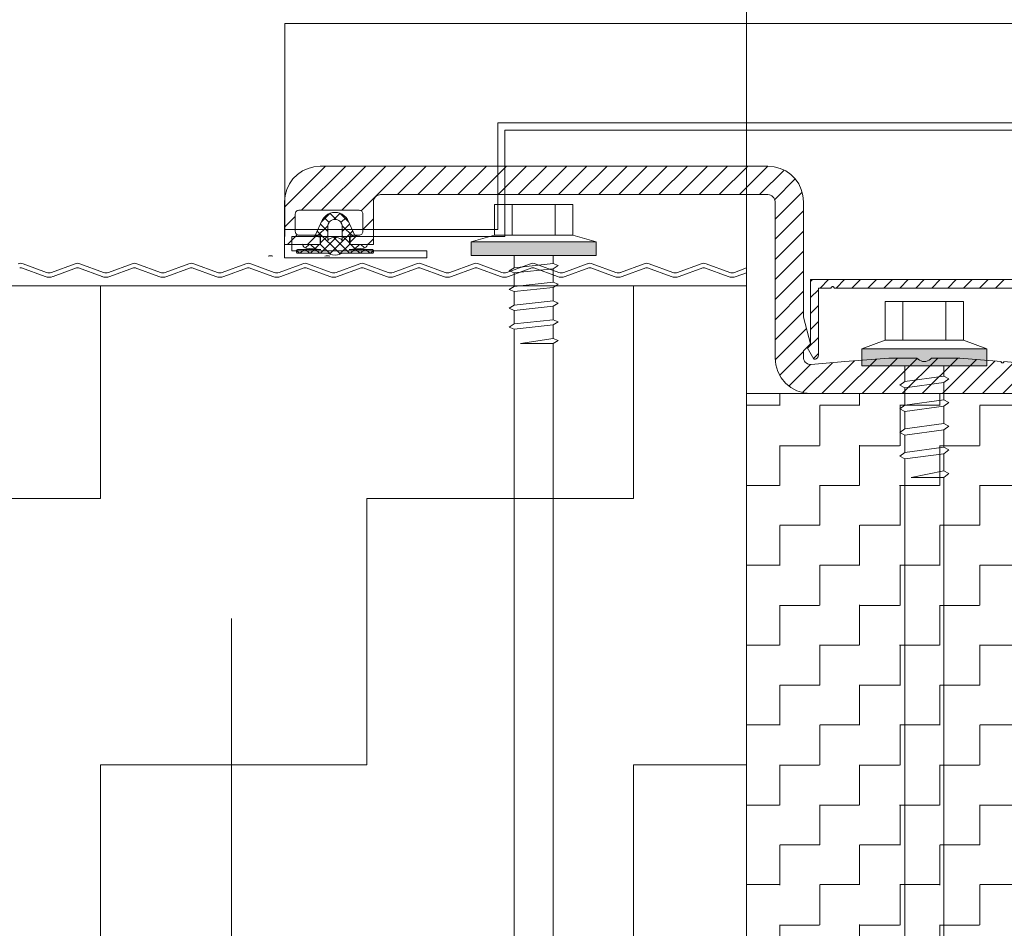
# Model space of a CAD drawing. Header units: metres. Extents: x 1316.5 to 1415.3, y -94.1 to -52.
# Tile 515 of 656: x 1403.876 to 1404.015, y -70.898 to -70.77. Entities that reach past the tile are written whole.
import ezdxf

# ---------------------------------------------------------------- set-up
doc = ezdxf.new("R2010")
doc.units = ezdxf.units.M
doc.header["$PDMODE"] = 65
doc.linetypes.add('AUSGEZOGEN', pattern=[0])
doc.linetypes.add('PUNKT2_S9', pattern=[0.0015, 0, -0.0015])
doc.layers.add('XR$4$_42143', color=7, linetype='Continuous')
doc.layers.add('XR$4$_42154', color=7, linetype='Continuous')
for name, color, linetype, lineweight in [('XR$4$Maßlinie 1_50', 7, 'AUSGEZOGEN', 25), ('XR$4$Muster', 4, 'AUSGEZOGEN', 13), ('XR$4$STANDARD_1', 7, 'AUSGEZOGEN', 25), ('XR$4$Wand Mauerwerk nt', 7, 'AUSGEZOGEN', 25), ('XR$4$Wand Mauerwerk tr_1', 42, 'AUSGEZOGEN', 18)]:
    doc.layers.add(name, color=color, linetype=linetype, lineweight=lineweight)
doc.styles.add('ARIAL', font='arial.ttf')
doc.dimstyles.new('DIMSTYLE_4', dxfattribs={"dimtxt": 0.04, "dimasz": 0.03, "dimexe": 0, "dimexo": 1e-06, "dimgap": 0.02, "dimtad": 2, "dimdec": 1, "dimlfac": 100, "dimrnd": 0.5, "dimzin": 4, "dimdsep": 46, "dimtxsty": 'ARIAL', "dimblk1": 'ALL_ML_KREIS', "dimblk2": 'ALL_ML_KREIS', "dimsah": 1, "dimcen": 0, "dimse1": 1, "dimse2": 1, "dimclrd": 7, "dimclre": 7, "dimclrt": 7, "dimadec": 0, "dimazin": 0, "dimtfac": 1, "dimtdec": 0, "dimtix": 1, "dimtmove": 2, "dimatfit": 3, "dimfxl": 0, "dimtzin": 0, "dimlwd": 0, "dimlwe": 25, "dimarcsym": 0})
doc.dimstyles.new('DIMSTYLE_5', dxfattribs={"dimtxt": 0.04, "dimasz": 0.03, "dimexe": 0, "dimexo": 1e-06, "dimgap": 0.02, "dimtad": 2, "dimdec": 1, "dimlfac": 100, "dimrnd": 0.5, "dimzin": 4, "dimdsep": 46, "dimtxsty": 'ARIAL', "dimblk1": 'ALL_ML_KREIS', "dimblk2": 'ALL_ML_KREIS', "dimsah": 1, "dimcen": 0, "dimse1": 1, "dimse2": 1, "dimclrd": 7, "dimclre": 7, "dimclrt": 7, "dimadec": 0, "dimazin": 0, "dimtfac": 1, "dimtdec": 0, "dimtix": 1, "dimtmove": 2, "dimatfit": 3, "dimfxl": 0, "dimtvp": 1.2, "dimtzin": 0, "dimlwd": 0, "dimlwe": 25, "dimarcsym": 0})

# ---------------------------------------------------------------- blocks, each defined once
blk = doc.blocks.new('COMPLEXOBJECT_83')
at = {"layer": 'XR$4$_42143', "color": 7, "linetype": 'AUSGEZOGEN', "lineweight": 13, "transparency": 33554687}
for p, q in [((1403.94346, -70.79961), (1403.94346, -70.78461)), ((1403.94346, -70.78461), (1404.03996, -70.78461)), ((1403.94446, -70.80061), (1403.94446, -70.78561)), ((1403.94446, -70.78561), (1404.03896, -70.78561)), ((1403.91346, -70.80361), (1403.91346, -70.79961)), ((1403.91346, -70.79961), (1403.94346, -70.79961)), ((1403.91446, -70.8026), (1403.91446, -70.80061)), ((1403.91446, -70.80061), (1403.94446, -70.80061)), ((1403.93346, -70.8026), (1403.91446, -70.8026)), ((1403.93346, -70.8026), (1403.93346, -70.80361)), ((1403.93346, -70.80361), (1403.91346, -70.80361))]:
    blk.add_line(p, q, dxfattribs=at)
blk = doc.blocks.new('COMPLEXOBJECT_85')
at = {"layer": 'XR$4$STANDARD_1', "linetype": 'AUSGEZOGEN', "lineweight": 35, "transparency": 33554687}
h = blk.add_hatch(color=7, dxfattribs=at)
h.set_gradient(color2=(0, 0, 0), one_color=1)
h.paths.add_polyline_path([(1403.9573, -70.80135), (1403.9573, -70.80326), (1403.9397, -70.80135)], flags=0)
h = blk.add_hatch(color=7, dxfattribs=at)
h.set_gradient(color2=(0, 0, 0), one_color=1)
h.paths.add_polyline_path([(1403.9573, -70.80326), (1403.9397, -70.80326), (1403.9397, -70.80135)], flags=0)
at = {"layer": 'XR$4$STANDARD_1', "color": 7, "linetype": 'AUSGEZOGEN', "lineweight": 13, "transparency": 33554687}
for p, q in [((1403.943, -70.80039), (1403.943, -70.79608)), ((1403.943, -70.79608), (1403.9485, -70.79608)), ((1403.94547, -70.79608), (1403.94547, -70.80039)), ((1403.9485, -70.79608), (1403.954, -70.79608)), ((1403.95153, -70.79608), (1403.95153, -70.80039)), ((1403.954, -70.79608), (1403.954, -70.80039)), ((1403.9397, -70.80135), (1403.943, -70.80039)), ((1403.954, -70.80039), (1403.943, -70.80039)), ((1403.9573, -70.80135), (1403.954, -70.80039)), ((1403.9573, -70.80135), (1403.9397, -70.80135)), ((1403.9397, -70.80135), (1403.9397, -70.80326)), ((1403.9573, -70.80326), (1403.9573, -70.80135)), ((1403.9397, -70.80326), (1403.9573, -70.80326)), ((1403.94575, -70.80499), (1403.94575, -70.80326)), ((1403.95125, -70.80326), (1403.95125, -70.8044)), ((1403.94504, -70.80543), (1403.94575, -70.80499)), ((1403.94575, -70.80571), (1403.94504, -70.80543)), ((1403.94575, -70.80499), (1403.95125, -70.8044)), ((1403.95125, -70.80513), (1403.94575, -70.80571)), ((1403.95125, -70.8044), (1403.95197, -70.80469)), ((1403.95197, -70.80469), (1403.95125, -70.80513)), ((1403.95125, -70.80512), (1403.95125, -70.80704)), ((1403.94575, -70.80762), (1403.94575, -70.80571)), ((1403.94504, -70.80806), (1403.94575, -70.80763)), ((1403.94575, -70.80835), (1403.94504, -70.80806)), ((1403.94575, -70.80763), (1403.95125, -70.80704)), ((1403.95125, -70.80776), (1403.94575, -70.80835)), ((1403.95125, -70.80704), (1403.95197, -70.80732)), ((1403.95197, -70.80732), (1403.95125, -70.80776)), ((1403.95125, -70.80776), (1403.95125, -70.80967)), ((1403.94575, -70.81026), (1403.94575, -70.80835)), ((1403.94504, -70.8107), (1403.94575, -70.81027)), ((1403.94575, -70.81099), (1403.94504, -70.8107)), ((1403.94575, -70.81027), (1403.95125, -70.80967)), ((1403.95125, -70.8104), (1403.94575, -70.81099)), ((1403.94575, -70.8129), (1403.94575, -70.81099)), ((1403.95125, -70.80967), (1403.95197, -70.80996)), ((1403.95197, -70.80996), (1403.95125, -70.8104)), ((1403.95125, -70.8104), (1403.95125, -70.81231)), ((1403.94575, -70.8129), (1403.95125, -70.81231)), ((1403.95125, -70.81231), (1403.95197, -70.8126)), ((1403.94504, -70.81334), (1403.94575, -70.8129)), ((1403.94575, -70.81362), (1403.94504, -70.81334)), ((1403.95125, -70.81304), (1403.94575, -70.81362)), ((1403.94575, -70.96562), (1403.94575, -70.81362)), ((1403.95197, -70.8126), (1403.95125, -70.81304)), ((1403.95125, -70.81304), (1403.95125, -70.81495)), ((1403.94667, -70.81567), (1403.95125, -70.81495)), ((1403.95125, -70.81495), (1403.95197, -70.81523)), ((1403.95125, -70.81567), (1403.94667, -70.81567)), ((1403.95197, -70.81523), (1403.95125, -70.81567)), ((1403.95125, -70.81567), (1403.95125, -70.96562))]:
    blk.add_line(p, q, dxfattribs=at)
blk = doc.blocks.new('COMPLEXOBJECT_86')
at = {"layer": 'XR$4$STANDARD_1', "linetype": 'AUSGEZOGEN', "lineweight": 13, "transparency": 33554687}
h = blk.add_hatch(color=7, dxfattribs=at)
h.set_gradient(color2=(0, 0, 0), one_color=1)
h.paths.add_polyline_path([(1404.01226, -70.81639), (1404.01226, -70.81881), (1403.99466, -70.81639)], flags=0)
h = blk.add_hatch(color=7, dxfattribs=at)
h.set_gradient(color2=(0, 0, 0), one_color=1)
h.paths.add_polyline_path([(1404.01226, -70.81881), (1403.99466, -70.81881), (1403.99466, -70.81639)], flags=0)
at = {"layer": 'XR$4$STANDARD_1', "color": 7, "linetype": 'AUSGEZOGEN', "lineweight": 13, "transparency": 33554687}
for p, q in [((1403.99796, -70.81518), (1403.99796, -70.80973)), ((1403.99796, -70.80973), (1404.00346, -70.80973)), ((1404.00044, -70.80973), (1404.00044, -70.81518)), ((1404.00346, -70.80973), (1404.00896, -70.80973)), ((1404.00649, -70.80973), (1404.00649, -70.81518)), ((1404.00896, -70.80973), (1404.00896, -70.81518)), ((1403.99466, -70.81639), (1403.99796, -70.81518)), ((1404.01226, -70.81639), (1403.99466, -70.81639)), ((1403.99466, -70.81639), (1403.99466, -70.81881)), ((1404.00896, -70.81518), (1403.99796, -70.81518)), ((1404.01226, -70.81639), (1404.00896, -70.81518)), ((1404.01226, -70.81639), (1404.01226, -70.81881)), ((1403.99466, -70.81881), (1404.01226, -70.81881)), ((1404.00071, -70.82099), (1404.00071, -70.81881)), ((1404.00621, -70.81881), (1404.00621, -70.82025)), ((1404.00071, -70.82099), (1404.00621, -70.82025)), ((1404.00621, -70.82025), (1404.00692, -70.82061)), ((1404.00692, -70.82061), (1404.00621, -70.82116)), ((1404, -70.82154), (1404.00071, -70.82099)), ((1404.00071, -70.8219), (1404, -70.82154)), ((1404.00621, -70.82116), (1404.00071, -70.8219)), ((1404.00071, -70.82432), (1404.00071, -70.8219)), ((1404.00621, -70.82116), (1404.00621, -70.82358)), ((1404, -70.82487), (1404.00071, -70.82433)), ((1404.00071, -70.82433), (1404.00621, -70.82358)), ((1404.00621, -70.8245), (1404.00071, -70.82524)), ((1404.00621, -70.82358), (1404.00692, -70.82394)), ((1404.00692, -70.82394), (1404.00621, -70.8245)), ((1404.00621, -70.82449), (1404.00621, -70.82691)), ((1404.00071, -70.82524), (1404, -70.82487)), ((1404.00071, -70.82766), (1404.00071, -70.82524)), ((1404.00071, -70.82767), (1404.00621, -70.82691)), ((1404.00621, -70.82691), (1404.00692, -70.82728)), ((1404.00692, -70.82728), (1404.00621, -70.82783)), ((1404, -70.82821), (1404.00071, -70.82767)), ((1404.00071, -70.82857), (1404, -70.82821)), ((1404.00621, -70.82783), (1404.00071, -70.82857)), ((1404.00071, -70.83099), (1404.00071, -70.82857)), ((1404.00621, -70.82783), (1404.00621, -70.83025)), ((1404.00071, -70.831), (1404.00621, -70.83025)), ((1404.00621, -70.83025), (1404.00692, -70.83061)), ((1404, -70.83154), (1404.00071, -70.831)), ((1404.00071, -70.83191), (1404, -70.83154)), ((1404.00621, -70.83117), (1404.00071, -70.83191)), ((1404.00692, -70.83061), (1404.00621, -70.83117)), ((1404.00621, -70.83116), (1404.00621, -70.83358)), ((1404.00071, -70.96908), (1404.00071, -70.83191)), ((1404.00163, -70.8345), (1404.00621, -70.83358)), ((1404.00621, -70.8345), (1404.00163, -70.8345)), ((1404.00621, -70.83358), (1404.00692, -70.83394)), ((1404.00692, -70.83394), (1404.00621, -70.8345)), ((1404.00621, -70.8345), (1404.00621, -70.96908))]:
    blk.add_line(p, q, dxfattribs=at)
blk = doc.blocks.new('COMPLEXOBJECT_87')
at = {"layer": 'XR$4$_42143', "color": 7, "linetype": 'AUSGEZOGEN', "lineweight": 13, "transparency": 33554687}
for p, q in [((1403.91596, -70.79137), (1403.91525, -70.79187)), ((1403.91675, -70.791), (1403.91596, -70.79137)), ((1403.91759, -70.79078), (1403.91675, -70.791)), ((1403.91846, -70.7907), (1403.91759, -70.79078)), ((1403.91846, -70.7907), (1403.98146, -70.7907)), ((1403.98233, -70.79078), (1403.98146, -70.7907)), ((1403.98317, -70.791), (1403.98233, -70.79078)), ((1403.98396, -70.79137), (1403.98317, -70.791)), ((1403.98468, -70.79187), (1403.98396, -70.79137)), ((1403.91463, -70.79248), (1403.91413, -70.7932)), ((1403.91525, -70.79187), (1403.91463, -70.79248)), ((1403.98529, -70.79248), (1403.98468, -70.79187)), ((1403.98579, -70.7932), (1403.98529, -70.79248)), ((1403.91376, -70.79399), (1403.91354, -70.79483)), ((1403.91413, -70.7932), (1403.91376, -70.79399)), ((1403.98616, -70.79399), (1403.98579, -70.7932)), ((1403.98638, -70.79483), (1403.98616, -70.79399)), ((1403.91354, -70.79483), (1403.91346, -70.7957)), ((1403.91346, -70.8017), (1403.91346, -70.7957)), ((1403.92598, -70.79552), (1403.92596, -70.7957)), ((1403.92596, -70.8017), (1403.92596, -70.7957)), ((1403.92602, -70.79536), (1403.92598, -70.79552)), ((1403.92609, -70.7952), (1403.92602, -70.79536)), ((1403.9262, -70.79505), (1403.92609, -70.7952)), ((1403.92632, -70.79493), (1403.9262, -70.79505)), ((1403.92646, -70.79483), (1403.92632, -70.79493)), ((1403.92662, -70.79476), (1403.92646, -70.79483)), ((1403.92679, -70.79471), (1403.92662, -70.79476)), ((1403.92696, -70.7947), (1403.92679, -70.79471)), ((1403.92696, -70.7947), (1403.98146, -70.7947)), ((1403.98166, -70.79472), (1403.98146, -70.7947)), ((1403.98184, -70.79477), (1403.98166, -70.79472)), ((1403.98202, -70.79486), (1403.98184, -70.79477)), ((1403.98217, -70.79499), (1403.98202, -70.79486)), ((1403.98229, -70.79514), (1403.98217, -70.79499)), ((1403.98239, -70.79532), (1403.98229, -70.79514)), ((1403.98244, -70.7955), (1403.98239, -70.79532)), ((1403.98246, -70.7957), (1403.98244, -70.7955)), ((1403.98246, -70.7957), (1403.98246, -70.8177)), ((1403.98646, -70.7957), (1403.98638, -70.79483)), ((1403.98646, -70.7957), (1403.98646, -70.81197)), ((1403.91504, -70.79712), (1403.915, -70.79721)), ((1403.91511, -70.79704), (1403.91504, -70.79712)), ((1403.91518, -70.79698), (1403.91511, -70.79704)), ((1403.91527, -70.79693), (1403.91518, -70.79698)), ((1403.91536, -70.79691), (1403.91527, -70.79693)), ((1403.91546, -70.7969), (1403.91536, -70.79691)), ((1403.91546, -70.7969), (1403.92396, -70.7969)), ((1403.92406, -70.79691), (1403.92396, -70.7969)), ((1403.92415, -70.79693), (1403.92406, -70.79691)), ((1403.92424, -70.79698), (1403.92415, -70.79693)), ((1403.92432, -70.79704), (1403.92424, -70.79698)), ((1403.92438, -70.79712), (1403.92432, -70.79704)), ((1403.92442, -70.79721), (1403.92438, -70.79712)), ((1403.91497, -70.7973), (1403.91496, -70.7974)), ((1403.91496, -70.7999), (1403.91496, -70.7974)), ((1403.915, -70.79721), (1403.91497, -70.7973)), ((1403.91773, -70.80055), (1403.9188, -70.7982)), ((1403.91989, -70.79731), (1403.91864, -70.79855)), ((1403.919, -70.79791), (1403.9188, -70.7982)), ((1403.91925, -70.79767), (1403.919, -70.79791)), ((1403.91971, -70.79863), (1403.919, -70.79792)), ((1403.91953, -70.79747), (1403.91925, -70.79767)), ((1403.91985, -70.79732), (1403.91953, -70.79747)), ((1403.91989, -70.79843), (1403.91977, -70.79855)), ((1403.9207, -70.7982), (1403.91982, -70.79733)), ((1403.92018, -70.79723), (1403.91985, -70.79732)), ((1403.92003, -70.79833), (1403.91989, -70.79843)), ((1403.92019, -70.79826), (1403.92003, -70.79833)), ((1403.92053, -70.7972), (1403.92018, -70.79723)), ((1403.92036, -70.79821), (1403.92019, -70.79826)), ((1403.92053, -70.7982), (1403.92036, -70.79821)), ((1403.92128, -70.79733), (1403.9204, -70.7982)), ((1403.92055, -70.7972), (1403.92053, -70.7972)), ((1403.92055, -70.7982), (1403.92053, -70.7982)), ((1403.92057, -70.7972), (1403.92055, -70.7972)), ((1403.92057, -70.7982), (1403.92055, -70.7982)), ((1403.92091, -70.79723), (1403.92057, -70.7972)), ((1403.92074, -70.79821), (1403.92057, -70.7982)), ((1403.92091, -70.79826), (1403.92074, -70.79821)), ((1403.92125, -70.79732), (1403.92091, -70.79723)), ((1403.92107, -70.79833), (1403.92091, -70.79826)), ((1403.92121, -70.79843), (1403.92107, -70.79833)), ((1403.92246, -70.79855), (1403.92121, -70.79731)), ((1403.92133, -70.79855), (1403.92121, -70.79843)), ((1403.92156, -70.79747), (1403.92125, -70.79732)), ((1403.9221, -70.79792), (1403.92139, -70.79863)), ((1403.92185, -70.79767), (1403.92156, -70.79747)), ((1403.9221, -70.79791), (1403.92185, -70.79767)), ((1403.9223, -70.7982), (1403.9221, -70.79791)), ((1403.92337, -70.80055), (1403.9223, -70.7982)), ((1403.92445, -70.7973), (1403.92442, -70.79721)), ((1403.92446, -70.7974), (1403.92445, -70.7973)), ((1403.92446, -70.7999), (1403.92446, -70.7974)), ((1403.91496, -70.7999), (1403.91497, -70.79999)), ((1403.91954, -70.79907), (1403.91801, -70.8006)), ((1403.9213, -70.80306), (1403.91806, -70.79982)), ((1403.91953, -70.79987), (1403.91851, -70.79885)), ((1403.91955, -70.79902), (1403.91953, -70.7992)), ((1403.91953, -70.80114), (1403.91953, -70.7992)), ((1403.91959, -70.79885), (1403.91955, -70.79902)), ((1403.91967, -70.7987), (1403.91959, -70.79885)), ((1403.91977, -70.79855), (1403.91967, -70.7987)), ((1403.92303, -70.79982), (1403.91979, -70.80306)), ((1403.92143, -70.7987), (1403.92133, -70.79855)), ((1403.9215, -70.79885), (1403.92143, -70.7987)), ((1403.92155, -70.79902), (1403.9215, -70.79885)), ((1403.92156, -70.7992), (1403.92155, -70.79902)), ((1403.92259, -70.79885), (1403.92156, -70.79987)), ((1403.92309, -70.8006), (1403.92156, -70.79907)), ((1403.92156, -70.80114), (1403.92156, -70.7992)), ((1403.92445, -70.79999), (1403.92446, -70.7999)), ((1403.91497, -70.79999), (1403.915, -70.80009)), ((1403.915, -70.80009), (1403.91504, -70.80018)), ((1403.91504, -70.80018), (1403.91511, -70.80025)), ((1403.91511, -70.80025), (1403.91518, -70.80031)), ((1403.91518, -70.80031), (1403.91527, -70.80036)), ((1403.91527, -70.80036), (1403.91536, -70.80039)), ((1403.91536, -70.80039), (1403.91546, -70.8004)), ((1403.91846, -70.8004), (1403.91546, -70.8004)), ((1403.91853, -70.8007), (1403.91773, -70.80055)), ((1403.91846, -70.8004), (1403.91846, -70.8017)), ((1403.92073, -70.80071), (1403.9185, -70.80294)), ((1403.91953, -70.80049), (1403.91853, -70.80149)), ((1403.91853, -70.8017), (1403.91853, -70.8007)), ((1403.9197, -70.80098), (1403.91953, -70.80114)), ((1403.91989, -70.80086), (1403.9197, -70.80098)), ((1403.9201, -70.80077), (1403.91989, -70.80086)), ((1403.92032, -70.80071), (1403.9201, -70.80077)), ((1403.92055, -70.8007), (1403.92032, -70.80071)), ((1403.9226, -70.80294), (1403.92037, -70.80071)), ((1403.92078, -70.80071), (1403.92055, -70.8007)), ((1403.921, -70.80077), (1403.92078, -70.80071)), ((1403.92121, -70.80086), (1403.921, -70.80077)), ((1403.9214, -70.80098), (1403.92121, -70.80086)), ((1403.92156, -70.80114), (1403.9214, -70.80098)), ((1403.92257, -70.80149), (1403.92156, -70.80049)), ((1403.92257, -70.8007), (1403.92337, -70.80055)), ((1403.92257, -70.8017), (1403.92257, -70.8007)), ((1403.92266, -70.8017), (1403.92266, -70.8004)), ((1403.92266, -70.8004), (1403.92396, -70.8004)), ((1403.92396, -70.8004), (1403.92406, -70.80039)), ((1403.92406, -70.80039), (1403.92415, -70.80036)), ((1403.92415, -70.80036), (1403.92424, -70.80031)), ((1403.92424, -70.80031), (1403.92432, -70.80025)), ((1403.92432, -70.80025), (1403.92438, -70.80018)), ((1403.92438, -70.80018), (1403.92442, -70.80009)), ((1403.92442, -70.80009), (1403.92445, -70.79999)), ((1403.91846, -70.8017), (1403.91346, -70.8017)), ((1403.91512, -70.80263), (1403.91511, -70.80268)), ((1403.91511, -70.80268), (1403.91512, -70.80274)), ((1403.91514, -70.80257), (1403.91512, -70.80263)), ((1403.91517, -70.80252), (1403.91514, -70.80257)), ((1403.91555, -70.80295), (1403.91515, -70.80255)), ((1403.9152, -70.80248), (1403.91517, -70.80252)), ((1403.91525, -70.80245), (1403.9152, -70.80248)), ((1403.91529, -70.80242), (1403.91525, -70.80245)), ((1403.91535, -70.8024), (1403.91529, -70.80242)), ((1403.91535, -70.8024), (1403.91855, -70.8024)), ((1403.9162, -70.8024), (1403.91565, -70.80295)), ((1403.91853, -70.8017), (1403.91602, -70.80169)), ((1403.91602, -70.80169), (1403.91603, -70.80179)), ((1403.91603, -70.80179), (1403.91605, -70.80188)), ((1403.91605, -70.80188), (1403.91609, -70.80197)), ((1403.91609, -70.80197), (1403.91614, -70.80205)), ((1403.91614, -70.80205), (1403.91622, -70.80212)), ((1403.91622, -70.80212), (1403.9163, -70.80217)), ((1403.9163, -70.80217), (1403.91639, -70.8022)), ((1403.91639, -70.8022), (1403.91648, -70.80222)), ((1403.91691, -70.8017), (1403.9164, -70.80221)), ((1403.91695, -70.80295), (1403.91641, -70.8024)), ((1403.91855, -70.8024), (1403.91648, -70.80222)), ((1403.91762, -70.8024), (1403.91708, -70.80294)), ((1403.91775, -70.80233), (1403.91712, -70.8017)), ((1403.91832, -70.8017), (1403.91769, -70.80232)), ((1403.91836, -70.80294), (1403.91782, -70.8024)), ((1403.91994, -70.80311), (1403.91853, -70.8017)), ((1403.92257, -70.8017), (1403.92115, -70.80311)), ((1403.92255, -70.8024), (1403.92461, -70.80222)), ((1403.92575, -70.8024), (1403.92255, -70.8024)), ((1403.92257, -70.8017), (1403.92507, -70.80169)), ((1403.92266, -70.8017), (1403.92596, -70.8017)), ((1403.92328, -70.8024), (1403.92274, -70.80294)), ((1403.9234, -70.80232), (1403.92277, -70.8017)), ((1403.92398, -70.8017), (1403.92334, -70.80233)), ((1403.92402, -70.80294), (1403.92348, -70.8024)), ((1403.92469, -70.8024), (1403.92415, -70.80295)), ((1403.9247, -70.80221), (1403.92419, -70.8017)), ((1403.92461, -70.80222), (1403.92471, -70.8022)), ((1403.92471, -70.8022), (1403.9248, -70.80217)), ((1403.9248, -70.80217), (1403.92488, -70.80212)), ((1403.92488, -70.80212), (1403.92495, -70.80205)), ((1403.92544, -70.80295), (1403.92489, -70.8024)), ((1403.92495, -70.80205), (1403.92501, -70.80197)), ((1403.92501, -70.80197), (1403.92505, -70.80188)), ((1403.92505, -70.80188), (1403.92507, -70.80179)), ((1403.92507, -70.80179), (1403.92507, -70.80169)), ((1403.92595, -70.80255), (1403.92555, -70.80295)), ((1403.9258, -70.80242), (1403.92575, -70.8024)), ((1403.92585, -70.80245), (1403.9258, -70.80242)), ((1403.9259, -70.80248), (1403.92585, -70.80245)), ((1403.92593, -70.80252), (1403.9259, -70.80248)), ((1403.92596, -70.80257), (1403.92593, -70.80252)), ((1403.92598, -70.80263), (1403.92596, -70.80257)), ((1403.92598, -70.80268), (1403.92598, -70.80263)), ((1403.92598, -70.80274), (1403.92598, -70.80268)), ((1403.91512, -70.80274), (1403.91513, -70.80279)), ((1403.91513, -70.80279), (1403.91516, -70.80284)), ((1403.91516, -70.80284), (1403.91519, -70.80289)), ((1403.91519, -70.80289), (1403.91523, -70.80293)), ((1403.91523, -70.80293), (1403.91528, -70.80296)), ((1403.91953, -70.80293), (1403.91528, -70.80296)), ((1403.91953, -70.80293), (1403.91985, -70.80308)), ((1403.91985, -70.80308), (1403.92019, -70.80317)), ((1403.92019, -70.80317), (1403.92055, -70.8032)), ((1403.92055, -70.8032), (1403.9209, -70.80317)), ((1403.9209, -70.80317), (1403.92124, -70.80308)), ((1403.92124, -70.80308), (1403.92156, -70.80293)), ((1403.92156, -70.80293), (1403.92582, -70.80296)), ((1403.92582, -70.80296), (1403.92586, -70.80293)), ((1403.92586, -70.80293), (1403.92591, -70.80289)), ((1403.92591, -70.80289), (1403.92594, -70.80284)), ((1403.92594, -70.80284), (1403.92597, -70.80279)), ((1403.92597, -70.80279), (1403.92598, -70.80274)), ((1403.98746, -70.80665), (1404.01946, -70.80665)), ((1403.98746, -70.8157), (1403.98746, -70.80665)), ((1403.99036, -70.80785), (1403.98856, -70.80785)), ((1403.98856, -70.80785), (1403.98856, -70.81735)), ((1403.99037, -70.80781), (1403.99036, -70.80785)), ((1403.99038, -70.80777), (1403.99037, -70.80781)), ((1403.9904, -70.80774), (1403.99038, -70.80777)), ((1403.99042, -70.80771), (1403.9904, -70.80774)), ((1403.99045, -70.80768), (1403.99042, -70.80771)), ((1403.99049, -70.80766), (1403.99045, -70.80768)), ((1403.99052, -70.80765), (1403.99049, -70.80766)), ((1403.99056, -70.80764), (1403.99052, -70.80765)), ((1403.9906, -70.80765), (1403.99056, -70.80764)), ((1403.99063, -70.80766), (1403.9906, -70.80765)), ((1403.99066, -70.80767), (1403.99063, -70.80766)), ((1403.99069, -70.80769), (1403.99066, -70.80767)), ((1403.99072, -70.80772), (1403.99069, -70.80769)), ((1403.99073, -70.80775), (1403.99072, -70.80772)), ((1403.99075, -70.80778), (1403.99073, -70.80775)), ((1403.99076, -70.80781), (1403.99075, -70.80778)), ((1403.99076, -70.80785), (1403.99076, -70.80781)), ((1404.01836, -70.80785), (1403.99076, -70.80785)), ((1403.98646, -70.81197), (1403.98746, -70.8157)), ((1403.98746, -70.8157), (1403.98646, -70.8167)), ((1403.98746, -70.8157), (1403.98696, -70.8162)), ((1403.98696, -70.8162), (1403.98746, -70.8157)), ((1403.98246, -70.8177), (1403.98256, -70.81867)), ((1403.98646, -70.8167), (1403.98646, -70.81761)), ((1403.98646, -70.81761), (1403.98648, -70.81779)), ((1403.98648, -70.81779), (1403.98653, -70.81797)), ((1403.98806, -70.81785), (1403.98791, -70.81785)), ((1403.98815, -70.81784), (1403.98806, -70.81785)), ((1403.98823, -70.81782), (1403.98815, -70.81784)), ((1403.98831, -70.81778), (1403.98823, -70.81782)), ((1403.98838, -70.81773), (1403.98831, -70.81778)), ((1403.98844, -70.81767), (1403.98838, -70.81773)), ((1403.98849, -70.8176), (1403.98844, -70.81767)), ((1403.98853, -70.81752), (1403.98849, -70.8176)), ((1403.98855, -70.81744), (1403.98853, -70.81752)), ((1403.98856, -70.81735), (1403.98855, -70.81744)), ((1403.99226, -70.81821), (1403.99846, -70.8177)), ((1403.99846, -70.8177), (1404.00243, -70.8177)), ((1404.00243, -70.8177), (1404.0026, -70.81787)), ((1404.0026, -70.81787), (1404.00279, -70.81801)), ((1404.00413, -70.81801), (1404.00433, -70.81787)), ((1404.00433, -70.81787), (1404.00448, -70.8177)), ((1404.00846, -70.8177), (1404.00448, -70.8177)), ((1404.01426, -70.81818), (1404.00846, -70.8177)), ((1403.98256, -70.81867), (1403.98284, -70.81961)), ((1403.98653, -70.81797), (1403.98661, -70.81813)), ((1403.98661, -70.81813), (1403.98672, -70.81828)), ((1403.98672, -70.81828), (1403.98685, -70.8184)), ((1403.98685, -70.8184), (1403.98701, -70.8185)), ((1403.98701, -70.8185), (1403.98718, -70.81857)), ((1403.98718, -70.81857), (1403.98736, -70.81861)), ((1403.98736, -70.81861), (1403.98754, -70.81861)), ((1403.98754, -70.81861), (1403.99226, -70.81821)), ((1404.00279, -70.81801), (1404.003, -70.81811)), ((1404.003, -70.81811), (1404.00322, -70.81818)), ((1404.00322, -70.81818), (1404.00346, -70.8182)), ((1404.00346, -70.8182), (1404.00369, -70.81818)), ((1404.00369, -70.81818), (1404.00392, -70.81811)), ((1404.00392, -70.81811), (1404.00413, -70.81801)), ((1404.01426, -70.81818), (1404.01426, -70.81822)), ((1404.01426, -70.81822), (1404.01427, -70.81825)), ((1404.01427, -70.81825), (1404.01428, -70.81829)), ((1404.01428, -70.81829), (1404.0143, -70.81832)), ((1404.0143, -70.81832), (1404.01433, -70.81835)), ((1404.01433, -70.81835), (1404.01436, -70.81837)), ((1404.01436, -70.81837), (1404.01439, -70.81838)), ((1404.01439, -70.81838), (1404.01443, -70.81839)), ((1404.01443, -70.81839), (1404.01446, -70.8184)), ((1404.01446, -70.8184), (1404.0145, -70.81839)), ((1404.0145, -70.81839), (1404.01453, -70.81838)), ((1404.01453, -70.81838), (1404.01457, -70.81837)), ((1404.01457, -70.81837), (1404.01459, -70.81834)), ((1404.01459, -70.81834), (1404.01462, -70.81832)), ((1404.01462, -70.81832), (1404.01464, -70.81829)), ((1404.01464, -70.81829), (1404.01465, -70.81825)), ((1404.01465, -70.81825), (1404.01466, -70.81821)), ((1404.01938, -70.81861), (1404.01466, -70.81821)), ((1403.98284, -70.81961), (1403.9833, -70.82048)), ((1403.9833, -70.82048), (1403.98392, -70.82123)), ((1403.98392, -70.82123), (1403.98468, -70.82186)), ((1403.98468, -70.82186), (1403.98555, -70.82232)), ((1403.98555, -70.82232), (1403.98649, -70.8226)), ((1403.98649, -70.8226), (1403.98746, -70.8227)), ((1403.98746, -70.8227), (1404.01946, -70.8227))]:
    blk.add_line(p, q, dxfattribs=at)
for points in [[(1403.91602, -70.80169), (1403.91602, -70.80169)], [(1403.92507, -70.80169), (1403.92507, -70.80169)], [(1403.99056, -70.80764), (1403.99056, -70.80764)], [(1403.99076, -70.80785), (1403.99076, -70.80785)], [(1403.98856, -70.81735), (1403.98856, -70.81735)]]:
    blk.add_lwpolyline(points, close=True, dxfattribs=at)
at = {"layer": 'XR$4$_42143', "color": 30, "linetype": 'AUSGEZOGEN', "lineweight": 13, "transparency": 33554687}
for centre in [(1403.91147, -70.8043), (1403.91948, -70.8043)]:
    blk.add_arc(centre, 0.001, 70.0209, 109.9811, dxfattribs=at)
at = {"layer": 'XR$4$Muster', "color": 4, "linetype": 'AUSGEZOGEN', "lineweight": 13, "transparency": 33554687}
for p, q in [((1403.91922, -70.7907), (1403.91346, -70.79646)), ((1403.92205, -70.7907), (1403.91584, -70.7969)), ((1403.92488, -70.7907), (1403.91867, -70.7969)), ((1403.9277, -70.7907), (1403.9215, -70.7969)), ((1403.93053, -70.7907), (1403.92424, -70.79698)), ((1403.93336, -70.7907), (1403.92936, -70.7947)), ((1403.93619, -70.7907), (1403.93219, -70.7947)), ((1403.93902, -70.7907), (1403.93502, -70.7947)), ((1403.94184, -70.7907), (1403.93784, -70.7947)), ((1403.94467, -70.7907), (1403.94067, -70.7947)), ((1403.9475, -70.7907), (1403.9435, -70.7947)), ((1403.95033, -70.7907), (1403.94633, -70.7947)), ((1403.95316, -70.7907), (1403.94916, -70.7947)), ((1403.95599, -70.7907), (1403.95199, -70.7947)), ((1403.95882, -70.7907), (1403.95482, -70.7947)), ((1403.96165, -70.7907), (1403.95765, -70.7947)), ((1403.96447, -70.7907), (1403.96047, -70.7947)), ((1403.9673, -70.7907), (1403.9633, -70.7947)), ((1403.97013, -70.7907), (1403.96613, -70.7947)), ((1403.97296, -70.7907), (1403.96896, -70.7947)), ((1403.97579, -70.7907), (1403.97178, -70.7947)), ((1403.97861, -70.7907), (1403.97461, -70.7947)), ((1403.98144, -70.7907), (1403.97744, -70.7947)), ((1403.98373, -70.79124), (1403.98027, -70.7947)), ((1403.9853, -70.79249), (1403.98241, -70.79539)), ((1403.98628, -70.79435), (1403.98246, -70.79817)), ((1403.98646, -70.79699), (1403.98246, -70.80099)), ((1403.91496, -70.79778), (1403.91346, -70.79928)), ((1403.92596, -70.7981), (1403.92446, -70.7996)), ((1403.98646, -70.79982), (1403.98246, -70.80382)), ((1403.91523, -70.80034), (1403.91388, -70.8017)), ((1403.918, -70.8004), (1403.9167, -70.8017)), ((1403.92366, -70.8004), (1403.92266, -70.8014)), ((1403.92596, -70.80092), (1403.92519, -70.8017)), ((1403.98646, -70.80265), (1403.98246, -70.80665)), ((1403.98646, -70.80548), (1403.98246, -70.80948)), ((1403.98746, -70.80693), (1403.98774, -70.80665)), ((1403.98879, -70.80785), (1403.98999, -70.80665)), ((1403.99104, -70.80785), (1403.99224, -70.80665)), ((1403.99328, -70.80785), (1403.99448, -70.80665)), ((1403.99553, -70.80785), (1403.99673, -70.80665)), ((1403.99777, -70.80785), (1403.99897, -70.80665)), ((1404.00001, -70.80785), (1404.00121, -70.80665)), ((1404.00226, -70.80785), (1404.00346, -70.80665)), ((1404.00451, -70.80785), (1404.0057, -70.80665)), ((1404.00675, -70.80785), (1404.00795, -70.80665)), ((1404.009, -70.80785), (1404.0102, -70.80665)), ((1404.01124, -70.80785), (1404.01244, -70.80665)), ((1404.01349, -70.80785), (1404.01469, -70.80665)), ((1403.98746, -70.80918), (1403.98856, -70.80808)), ((1403.98646, -70.80831), (1403.98246, -70.81231)), ((1403.98746, -70.81142), (1403.98856, -70.81032)), ((1403.98646, -70.81113), (1403.98246, -70.81514)), ((1403.98688, -70.81354), (1403.98247, -70.81796)), ((1403.98746, -70.81367), (1403.98856, -70.81257)), ((1403.98704, -70.81633), (1403.98856, -70.81481)), ((1403.98791, -70.81785), (1403.98696, -70.8162)), ((1403.98646, -70.81679), (1403.9831, -70.82015)), ((1403.98786, -70.81776), (1403.98856, -70.81706)), ((1403.99673, -70.81784), (1403.99187, -70.8227)), ((1403.9997, -70.8177), (1403.9947, -70.8227)), ((1404.00248, -70.81775), (1403.99753, -70.8227)), ((1404.00536, -70.8177), (1404.00036, -70.8227)), ((1404.00818, -70.8177), (1404.00318, -70.8227)), ((1404.01082, -70.81789), (1404.00601, -70.8227)), ((1403.98747, -70.81861), (1403.98442, -70.82166)), ((1403.99056, -70.81836), (1403.98634, -70.82257)), ((1403.99364, -70.8181), (1403.98904, -70.8227)), ((1404.01343, -70.81811), (1404.00884, -70.8227)), ((1404.01604, -70.81833), (1404.01167, -70.8227)), ((1404.01865, -70.81855), (1404.0145, -70.8227))]:
    blk.add_line(p, q, dxfattribs=at)
blk = doc.blocks.new('ALL_ML_KREIS')
at = {"color": 0, "linetype": 'ByBlock', "lineweight": -2}
for p, q in [((0, -0.5), (0, 0.5)), ((-1, 0), (0.5, 0))]:
    blk.add_line(p, q, dxfattribs=at)
blk.add_circle((0, 0), 0.15, dxfattribs=at)
blk = doc.blocks.new('*D467')
at = {"layer": 'DEFPOINTS', "color": 7, "linetype": 'AUSGEZOGEN', "lineweight": 25, "transparency": 33554687}
for p in [(1403.20597, -70.69114), (1403.90597, -71.00737), (1403.20597, -71.24737)]:
    blk.add_point(p, dxfattribs=at)
at = {"layer": 'XR$4$Maßlinie 1_50', "color": 7, "linetype": 'AUSGEZOGEN', "lineweight": -2, "transparency": 33554687}
blk.add_line((1403.20597, -70.69114), (1403.90597, -70.69114), dxfattribs=at)
at = {"layer": 'XR$4$Maßlinie 1_50', "color": 7, "linetype": 'AUSGEZOGEN', "lineweight": 25, "transparency": 33554687, "xscale": 0.03, "yscale": 0.03, "zscale": 0.03, "rotation": 180}
blk.add_blockref('ALL_ML_KREIS', (1403.20597, -70.69114), dxfattribs=at)
at = {"layer": 'XR$4$Maßlinie 1_50', "color": 7, "linetype": 'AUSGEZOGEN', "lineweight": 25, "transparency": 33554687, "xscale": 0.03, "yscale": 0.03, "zscale": 0.03}
blk.add_blockref('ALL_ML_KREIS', (1403.90597, -70.69114), dxfattribs=at)
at = {"layer": 'XR$4$Maßlinie 1_50', "color": 7, "linetype": 'AUSGEZOGEN', "lineweight": 25, "transparency": 33554687, "insert": (1403.55423, -70.66046), "char_height": 0.04, "width": 0.16, "attachment_point": 5, "style": 'ARIAL'}
blk.add_mtext('\\A1;{\\A1;{70\\H0.026400;\\S^ ;}}', dxfattribs=at)
blk = doc.blocks.new('*D468')
at = {"layer": 'DEFPOINTS', "color": 7, "linetype": 'AUSGEZOGEN', "lineweight": 25, "transparency": 33554687}
for p in [(1403.90597, -70.69114), (1403.97846, -70.8702), (1403.90597, -71.00737)]:
    blk.add_point(p, dxfattribs=at)
at = {"layer": 'XR$4$Maßlinie 1_50', "color": 7, "linetype": 'AUSGEZOGEN', "lineweight": -2, "transparency": 33554687}
blk.add_line((1403.90597, -70.69114), (1403.97846, -70.69114), dxfattribs=at)
at = {"layer": 'XR$4$Maßlinie 1_50', "color": 7, "linetype": 'AUSGEZOGEN', "lineweight": 25, "transparency": 33554687, "xscale": 0.03, "yscale": 0.03, "zscale": 0.03, "rotation": 180}
blk.add_blockref('ALL_ML_KREIS', (1403.90597, -70.69114), dxfattribs=at)
at = {"layer": 'XR$4$Maßlinie 1_50', "color": 7, "linetype": 'AUSGEZOGEN', "lineweight": 25, "transparency": 33554687, "xscale": 0.03, "yscale": 0.03, "zscale": 0.03}
blk.add_blockref('ALL_ML_KREIS', (1403.97846, -70.69114), dxfattribs=at)
at = {"layer": 'XR$4$Maßlinie 1_50', "color": 7, "linetype": 'AUSGEZOGEN', "lineweight": 25, "transparency": 33554687, "insert": (1403.94194, -70.66114), "char_height": 0.04, "width": 0.12, "attachment_point": 5, "style": 'ARIAL'}
blk.add_mtext('\\A1;{\\A1;{7\\H0.026400;\\S^ ;}}', dxfattribs=at)
blk = doc.blocks.new('*D469')
at = {"layer": 'DEFPOINTS', "color": 7, "linetype": 'AUSGEZOGEN', "lineweight": 25, "transparency": 33554687}
for p in [(1403.97846, -70.69114), (1403.97846, -70.8702), (1404.02846, -70.89309)]:
    blk.add_point(p, dxfattribs=at)
at = {"layer": 'XR$4$Maßlinie 1_50', "color": 7, "linetype": 'AUSGEZOGEN', "lineweight": -2, "transparency": 33554687}
blk.add_line((1403.97846, -70.69114), (1404.02846, -70.69114), dxfattribs=at)
at = {"layer": 'XR$4$Maßlinie 1_50', "color": 7, "linetype": 'AUSGEZOGEN', "lineweight": 25, "transparency": 33554687, "xscale": 0.03, "yscale": 0.03, "zscale": 0.03, "rotation": 180}
blk.add_blockref('ALL_ML_KREIS', (1403.97846, -70.69114), dxfattribs=at)
at = {"layer": 'XR$4$Maßlinie 1_50', "color": 7, "linetype": 'AUSGEZOGEN', "lineweight": 25, "transparency": 33554687, "xscale": 0.03, "yscale": 0.03, "zscale": 0.03}
blk.add_blockref('ALL_ML_KREIS', (1404.02846, -70.69114), dxfattribs=at)
at = {"layer": 'XR$4$Maßlinie 1_50', "color": 7, "linetype": 'AUSGEZOGEN', "lineweight": 25, "transparency": 33554687, "insert": (1404.00304, -70.66046), "char_height": 0.04, "width": 0.12, "attachment_point": 5, "style": 'ARIAL'}
blk.add_mtext('\\A1;{\\A1;{5\\H0.026400;\\S^ ;}}', dxfattribs=at)

msp = doc.modelspace()

# ---------------------------------------------------------------- hatches: boundary and pattern name
at = {"layer": 'XR$4$Muster', "linetype": 'AUSGEZOGEN', "lineweight": 13, "transparency": 33554687}
h = msp.add_hatch(dxfattribs=at)
h.set_pattern_fill('MUSTER', color=4, scale=0.0375, angle=90, style=0, pattern_type=2)
h.set_pattern_definition([(90, (-0.075, 0.075), (-0.0375, 0.0375), [0.0375, -0.0375]), (180, (-0.075, 0.075), (-0.0375, -0.0375), [0.0375, -0.0375])])
h.paths.add_polyline_path([(1403.97846, -70.80752), (1403.13348, -70.80752), (1403.13348, -70.94893), (1403.97846, -70.94893)], flags=0)
h = msp.add_hatch(dxfattribs=at)
h.set_pattern_fill('MUSTER', color=4, scale=0.005625, angle=90, style=0, pattern_type=2)
h.set_pattern_definition([(90, (-0.01125, 0.01125), (-0.005625, 0.005625), [0.005625, -0.005625]), (180, (-0.01125, 0.01125), (-0.005625, -0.005625), [0.005625, -0.005625])])
h.paths.add_polyline_path([(1403.97846, -70.8227), (1403.97846, -70.94786), (1404.02846, -70.94786), (1404.02846, -70.8227)], flags=0)

# ---------------------------------------------------------------- linework, layer by layer
at = {"layer": 'XR$4$_42143', "color": 30, "linetype": 'AUSGEZOGEN', "lineweight": 13, "transparency": 33554687}
for p, q in [((1403.87644, -70.80502), (1403.87976, -70.80623)), ((1403.87997, -70.80564), (1403.87665, -70.80443)), ((1403.88398, -70.80443), (1403.88066, -70.80564)), ((1403.88087, -70.80623), (1403.88419, -70.80502)), ((1403.88444, -70.80502), (1403.88777, -70.80623)), ((1403.88798, -70.80564), (1403.88466, -70.80443)), ((1403.89199, -70.80443), (1403.88866, -70.80564)), ((1403.88888, -70.80623), (1403.8922, -70.80502)), ((1403.89245, -70.80502), (1403.89577, -70.80623)), ((1403.89599, -70.80564), (1403.89267, -70.80443)), ((1403.89999, -70.80443), (1403.89667, -70.80564)), ((1403.89689, -70.80623), (1403.90021, -70.80502)), ((1403.90046, -70.80502), (1403.90378, -70.80623)), ((1403.904, -70.80564), (1403.90068, -70.80443)), ((1403.908, -70.80443), (1403.90468, -70.80564)), ((1403.9049, -70.80623), (1403.90822, -70.80502)), ((1403.90847, -70.80502), (1403.91179, -70.80623)), ((1403.91201, -70.80564), (1403.90869, -70.80443)), ((1403.91601, -70.80443), (1403.91269, -70.80564)), ((1403.91291, -70.80623), (1403.91623, -70.80502)), ((1403.91648, -70.80502), (1403.9198, -70.80623)), ((1403.92002, -70.80564), (1403.91669, -70.80443)), ((1403.92402, -70.80443), (1403.9207, -70.80564)), ((1403.92091, -70.80623), (1403.92424, -70.80502)), ((1403.92449, -70.80502), (1403.92781, -70.80623)), ((1403.92802, -70.80564), (1403.9247, -70.80443)), ((1403.93203, -70.80443), (1403.92871, -70.80564)), ((1403.92892, -70.80623), (1403.93224, -70.80502)), ((1403.9325, -70.80502), (1403.93582, -70.80623)), ((1403.93603, -70.80564), (1403.93271, -70.80443)), ((1403.94004, -70.80443), (1403.93672, -70.80564)), ((1403.93693, -70.80623), (1403.94025, -70.80502)), ((1403.94051, -70.80502), (1403.94383, -70.80623)), ((1403.94404, -70.80564), (1403.94072, -70.80443)), ((1403.94805, -70.80443), (1403.94472, -70.80564)), ((1403.94494, -70.80623), (1403.94826, -70.80502)), ((1403.94851, -70.80502), (1403.95183, -70.80623)), ((1403.95205, -70.80564), (1403.94873, -70.80443)), ((1403.95605, -70.80443), (1403.95273, -70.80564)), ((1403.95295, -70.80623), (1403.95627, -70.80502)), ((1403.95652, -70.80502), (1403.95984, -70.80623)), ((1403.96006, -70.80564), (1403.95674, -70.80443)), ((1403.96406, -70.80443), (1403.96074, -70.80564)), ((1403.96096, -70.80623), (1403.96428, -70.80502)), ((1403.96453, -70.80502), (1403.96785, -70.80623)), ((1403.96807, -70.80564), (1403.96475, -70.80443)), ((1403.97207, -70.80443), (1403.96875, -70.80564)), ((1403.96897, -70.80623), (1403.97229, -70.80502)), ((1403.97254, -70.80502), (1403.97586, -70.80623)), ((1403.97608, -70.80564), (1403.97276, -70.80443)), ((1403.97846, -70.80502), (1403.97676, -70.80564)), ((1403.97697, -70.80623), (1403.97846, -70.80569))]:
    msp.add_line(p, q, dxfattribs=at)
for centre, radius, start, end in [((1403.87631, -70.80537), 0.001, 70.0189, 109.9791), ((1403.87631, -70.80537), 0.00037, 70.0189, 109.9791), ((1403.88432, -70.80537), 0.001, 70.0189, 109.9791), ((1403.88432, -70.80537), 0.001, 70.0189, 109.9791), ((1403.88432, -70.80537), 0.00037, 70.0189, 109.9791), ((1403.88432, -70.80537), 0.00037, 70.0189, 109.9791), ((1403.89233, -70.80537), 0.001, 70.0189, 109.9791), ((1403.89233, -70.80537), 0.00037, 70.0189, 109.9791), ((1403.90034, -70.80537), 0.001, 70.0189, 109.9791), ((1403.90034, -70.80537), 0.001, 70.0189, 109.9791), ((1403.90034, -70.80537), 0.00037, 70.0189, 109.9791), ((1403.90034, -70.80537), 0.00037, 70.0189, 109.9791), ((1403.90834, -70.80537), 0.001, 70.0189, 109.9791), ((1403.90834, -70.80537), 0.00037, 70.0189, 109.9791), ((1403.91635, -70.80537), 0.001, 70.0189, 109.9791), ((1403.91635, -70.80537), 0.001, 70.0189, 109.9791), ((1403.91635, -70.80537), 0.00037, 70.0189, 109.9791), ((1403.91635, -70.80537), 0.00037, 70.0189, 109.9791), ((1403.92436, -70.80537), 0.001, 70.0189, 109.9791), ((1403.92436, -70.80537), 0.00037, 70.0189, 109.9791), ((1403.93237, -70.80537), 0.001, 70.0189, 109.9791), ((1403.93237, -70.80537), 0.001, 70.0189, 109.9791), ((1403.93237, -70.80537), 0.00037, 70.0189, 109.9791), ((1403.93237, -70.80537), 0.00037, 70.0189, 109.9791), ((1403.94038, -70.80537), 0.001, 70.0189, 109.9791), ((1403.94038, -70.80537), 0.00037, 70.0189, 109.9791), ((1403.94839, -70.80537), 0.001, 70.0189, 109.9791), ((1403.94839, -70.80537), 0.001, 70.0189, 109.9791), ((1403.94839, -70.80537), 0.00037, 70.0189, 109.9791), ((1403.94839, -70.80537), 0.00037, 70.0189, 109.9791), ((1403.9564, -70.80537), 0.001, 70.0189, 109.9791), ((1403.9564, -70.80537), 0.00037, 70.0189, 109.9791), ((1403.9644, -70.80537), 0.001, 70.0189, 109.9791), ((1403.9644, -70.80537), 0.001, 70.0189, 109.9791), ((1403.9644, -70.80537), 0.00037, 70.0189, 109.9791), ((1403.9644, -70.80537), 0.00037, 70.0189, 109.9791), ((1403.97241, -70.80537), 0.001, 70.0189, 109.9791), ((1403.97241, -70.80537), 0.00037, 70.0189, 109.9791), ((1403.88031, -70.8047), 0.00163, 250.0189, 289.9791), ((1403.88031, -70.8047), 0.001, 250.0189, 289.9791), ((1403.88832, -70.8047), 0.00163, 250.0189, 289.9791), ((1403.88832, -70.8047), 0.001, 250.0189, 289.9791), ((1403.89633, -70.8047), 0.00163, 250.0189, 289.9791), ((1403.89633, -70.8047), 0.001, 250.0189, 289.9791), ((1403.90434, -70.8047), 0.00163, 250.0189, 289.9791), ((1403.90434, -70.8047), 0.001, 250.0189, 289.9791), ((1403.91235, -70.8047), 0.00163, 250.0189, 289.9791), ((1403.91235, -70.8047), 0.001, 250.0189, 289.9791), ((1403.92036, -70.8047), 0.00163, 250.0189, 289.9791), ((1403.92036, -70.8047), 0.001, 250.0189, 289.9791), ((1403.92837, -70.8047), 0.00163, 250.0189, 289.9791), ((1403.92837, -70.8047), 0.001, 250.0189, 289.9791), ((1403.93637, -70.8047), 0.00163, 250.0189, 289.9791), ((1403.93637, -70.8047), 0.001, 250.0189, 289.9791), ((1403.94438, -70.8047), 0.00163, 250.0189, 289.9791), ((1403.94438, -70.8047), 0.001, 250.0189, 289.9791), ((1403.95239, -70.8047), 0.00163, 250.0189, 289.9791), ((1403.95239, -70.8047), 0.001, 250.0189, 289.9791), ((1403.9604, -70.8047), 0.00163, 250.0189, 289.9791), ((1403.9604, -70.8047), 0.001, 250.0189, 289.9791), ((1403.96841, -70.8047), 0.00163, 250.0189, 289.9791), ((1403.96841, -70.8047), 0.001, 250.0189, 289.9791), ((1403.97642, -70.8047), 0.00163, 250.0189, 289.9791), ((1403.97642, -70.8047), 0.001, 250.0189, 289.9791)]:
    msp.add_arc(centre, radius, start, end, dxfattribs=at)
at = {"layer": 'XR$4$_42154', "color": 51, "linetype": 'AUSGEZOGEN', "lineweight": 13, "transparency": 33554687}
for p, q in [((1403.87976, -70.80623), (1403.87644, -70.80502)), ((1403.88419, -70.80502), (1403.88087, -70.80623)), ((1403.88777, -70.80623), (1403.88444, -70.80502)), ((1403.8922, -70.80502), (1403.88888, -70.80623)), ((1403.89577, -70.80623), (1403.89245, -70.80502)), ((1403.90021, -70.80502), (1403.89689, -70.80623)), ((1403.90378, -70.80623), (1403.90046, -70.80502)), ((1403.90822, -70.80502), (1403.9049, -70.80623)), ((1403.91179, -70.80623), (1403.90847, -70.80502)), ((1403.91623, -70.80502), (1403.91291, -70.80623)), ((1403.9198, -70.80623), (1403.91648, -70.80502)), ((1403.92424, -70.80502), (1403.92091, -70.80623)), ((1403.92781, -70.80623), (1403.92449, -70.80502)), ((1403.93224, -70.80502), (1403.92892, -70.80623)), ((1403.93582, -70.80623), (1403.9325, -70.80502)), ((1403.94025, -70.80502), (1403.93693, -70.80623)), ((1403.94383, -70.80623), (1403.94051, -70.80502)), ((1403.94826, -70.80502), (1403.94494, -70.80623)), ((1403.95183, -70.80623), (1403.94851, -70.80502)), ((1403.95627, -70.80502), (1403.95295, -70.80623)), ((1403.95984, -70.80623), (1403.95652, -70.80502)), ((1403.96428, -70.80502), (1403.96096, -70.80623)), ((1403.96785, -70.80623), (1403.96453, -70.80502)), ((1403.97229, -70.80502), (1403.96897, -70.80623)), ((1403.97586, -70.80623), (1403.97254, -70.80502)), ((1403.97846, -70.80569), (1403.97697, -70.80623))]:
    msp.add_line(p, q, dxfattribs=at)
for centre, radius, start, end in [((1403.87631, -70.80537), 0.00037, 70.0189, 109.9791), ((1403.88432, -70.80537), 0.00037, 70.0189, 109.9791), ((1403.88432, -70.80537), 0.00037, 70.0189, 109.9791), ((1403.89233, -70.80537), 0.00037, 70.0189, 109.9791), ((1403.90034, -70.80537), 0.00037, 70.0189, 109.9791), ((1403.90034, -70.80537), 0.00037, 70.0189, 109.9791), ((1403.90834, -70.80537), 0.00037, 70.0189, 109.9791), ((1403.91635, -70.80537), 0.00037, 70.0189, 109.9791), ((1403.91635, -70.80537), 0.00037, 70.0189, 109.9791), ((1403.92436, -70.80537), 0.00037, 70.0189, 109.9791), ((1403.93237, -70.80537), 0.00037, 70.0189, 109.9791), ((1403.93237, -70.80537), 0.00037, 70.0189, 109.9791), ((1403.94038, -70.80537), 0.00037, 70.0189, 109.9791), ((1403.94839, -70.80537), 0.00037, 70.0189, 109.9791), ((1403.94839, -70.80537), 0.00037, 70.0189, 109.9791), ((1403.9564, -70.80537), 0.00037, 70.0189, 109.9791), ((1403.9644, -70.80537), 0.00037, 70.0189, 109.9791), ((1403.9644, -70.80537), 0.00037, 70.0189, 109.9791), ((1403.97241, -70.80537), 0.00037, 70.0189, 109.9791), ((1403.88031, -70.8047), 0.00163, 250.0189, 289.9791), ((1403.88832, -70.8047), 0.00163, 250.0189, 289.9791), ((1403.89633, -70.8047), 0.00163, 250.0189, 289.9791), ((1403.90434, -70.8047), 0.00163, 250.0189, 289.9791), ((1403.91235, -70.8047), 0.00163, 250.0189, 289.9791), ((1403.92036, -70.8047), 0.00163, 250.0189, 289.9791), ((1403.92837, -70.8047), 0.00163, 250.0189, 289.9791), ((1403.93637, -70.8047), 0.00163, 250.0189, 289.9791), ((1403.94438, -70.8047), 0.00163, 250.0189, 289.9791), ((1403.95239, -70.8047), 0.00163, 250.0189, 289.9791), ((1403.9604, -70.8047), 0.00163, 250.0189, 289.9791), ((1403.96841, -70.8047), 0.00163, 250.0189, 289.9791), ((1403.97642, -70.8047), 0.00163, 250.0189, 289.9791)]:
    msp.add_arc(centre, radius, start, end, dxfattribs=at)
at = {"layer": 'XR$4$STANDARD_1', "color": 7, "linetype": 'AUSGEZOGEN', "lineweight": 13, "transparency": 33554687}
for p, q in [((1403.91347, -70.80059), (1403.91347, -70.77059)), ((1403.91347, -70.77059), (1404.52995, -70.77059)), ((1403.97846, -70.95237), (1403.97846, -70.80502))]:
    msp.add_line(p, q, dxfattribs=at)
at = {"layer": 'XR$4$Wand Mauerwerk nt', "color": 7, "linetype": 'AUSGEZOGEN', "lineweight": 13, "transparency": 33554687}
for p, q in [((1403.97846, -70.80752), (1403.13348, -70.80752)), ((1403.97846, -70.8227), (1404.02846, -70.8227))]:
    msp.add_line(p, q, dxfattribs=at)
at = {"layer": 'XR$4$Wand Mauerwerk tr_1', "color": 52, "linetype": 'PUNKT2_S9', "lineweight": 13, "transparency": 33554687}
for p, q in [((1403.90597, -70.95437), (1403.90597, -70.62837)), ((1403.97846, -70.80752), (1403.97846, -70.62837))]:
    msp.add_line(p, q, dxfattribs=at)

# ---------------------------------------------------------------- block references
at = {"layer": 'XR$4$_42143', "color": 7, "linetype": 'AUSGEZOGEN', "lineweight": 13, "transparency": 33554687}
msp.add_blockref('COMPLEXOBJECT_83', (0, 0), dxfattribs=at)
at = {"layer": 'XR$4$Muster', "color": 4, "linetype": 'AUSGEZOGEN', "lineweight": 13, "transparency": 33554687}
msp.add_blockref('COMPLEXOBJECT_87', (0, 0), dxfattribs=at)
at = {"layer": 'XR$4$STANDARD_1', "color": 7, "linetype": 'AUSGEZOGEN', "lineweight": 13, "transparency": 33554687}
for name in ['COMPLEXOBJECT_85', 'COMPLEXOBJECT_86']:
    msp.add_blockref(name, (0, 0), dxfattribs=at)

# ---------------------------------------------------------------- dimensions: what is measured, and where the dimension line sits
at = {"layer": 'XR$4$Maßlinie 1_50', "color": 7, "linetype": 'AUSGEZOGEN', "lineweight": 25, "transparency": 33554687}
for base, p1, p2, dimstyle, picture, middle in [((1403.90597, -70.69114), (1403.20597, -71.24737), (1403.90597, -71.00737), 'DIMSTYLE_4', '*D467', (1403.55423, -70.66046)), ((1403.97846, -70.69114), (1403.90597, -71.00737), (1403.97846, -70.8702), 'DIMSTYLE_5', '*D468', (1403.94194, -70.66114)), ((1404.02846, -70.69114), (1403.97846, -70.8702), (1404.02846, -70.89309), 'DIMSTYLE_5', '*D469', (1404.00304, -70.66046))]:
    dim = msp.add_linear_dim(base=base, p1=p1, p2=p2, dimstyle=dimstyle, override={"dimpost": '<>', "dimclrd": 7, "dimclre": 7, "dimclrt": 7, "dimlwd": 0, "dimlwe": 25}, dxfattribs=at)
    dim.commit()
    dim.dimension.update_dxf_attribs({"geometry": picture, "text_midpoint": middle, "dimtype": 160})

doc.saveas('drawing.dxf')
